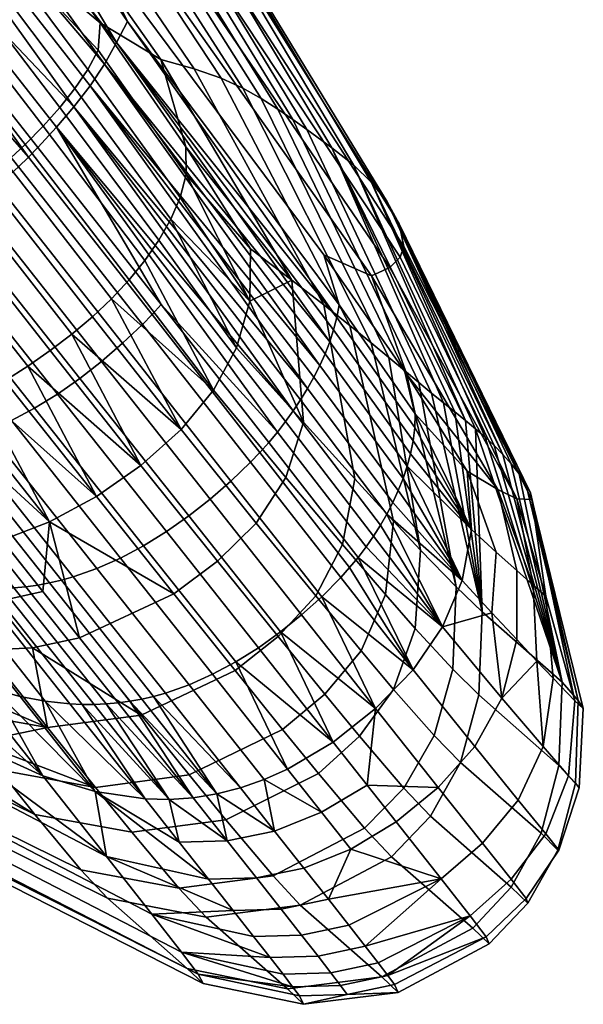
# Model space of a CAD drawing. Header units: millimetres. Extents: x -735 to 735, y -989 to 989.
# Tile 643 of 656: x 322 to 338, y 62 to 91. Entities that reach past the tile are written whole.
import ezdxf

# ---------------------------------------------------------------- set-up
doc = ezdxf.new("R2010")
doc.units = ezdxf.units.MM
doc.layers.add('sedak', color=7, linetype='Continuous')

msp = doc.modelspace()

# ---------------------------------------------------------------- meshes
at = {"layer": 'sedak'}
mesh = msp.add_polyface(dxfattribs=at)
corners = [(317.744, 94.211, 1013.623), (317.184, 93.638, 1012.755), (311.278, 101.111, 1010.582), (311.853, 101.683, 1011.485), (316.595, 93.08, 1012.013), (310.68, 100.553, 1009.799), (313.854, 103.981, 1016.327), (324.264, 89.53, 1019.042), (312.92, 102.841, 1013.656), (313.914, 105.978, 1019.289), (319.152, 99.232, 1021.043), (324.614, 90.169, 1020.344), (310.296, 104.667, 1190.347), (314.949, 97.46, 1191.641), (315.547, 97.926, 1190.401), (316.103, 98.394, 1188.982), (311.459, 105.51, 1187.225), (316.609, 98.854, 1187.372), (317.084, 100.242, 1183.54), (320.469, 93.799, 1187.127), (312.492, 106.242, 1183.311), (326.812, 93.063, 1036.007), (315.768, 108.902, 1037.435), (326.961, 93.541, 1041.181), (315.161, 107.584, 1027.355), (326.939, 94.361, 1052.942), (315.822, 110.728, 1063.065), (326.682, 95.073, 1066.365), (326.285, 95.681, 1081.13), (314.998, 111.985, 1094.436), (325.766, 96.218, 1096.857), (325.114, 96.725, 1113.137), (313.415, 113.01, 1128.006), (324.32, 97.241, 1129.559), (323.868, 97.512, 1137.687), (312.321, 113.478, 1144.328), (323.372, 97.779, 1145.642), (322.83, 98.028, 1153.306), (310.984, 113.753, 1159.433), (322.236, 98.241, 1160.546), (321.55, 98.377, 1167.266), (309.335, 113.643, 1172.559), (320.738, 98.401, 1173.464), (326.505, 92.501, 1031.261), (319.754, 98.368, 1178.958)]
mesh.append_faces([[corners[k] for k in face] for face in [(0, 1, 2, 3), (1, 4, 5, 2), (6, 7, 8, 8), (6, 9, 10, 10), (10, 11, 6, 6), (12, 13, 14, 14), (15, 12, 14, 14), (16, 15, 17, 17), (18, 17, 19, 19), (17, 18, 20, 16), (21, 22, 23, 23), (22, 21, 24, 24), (25, 26, 27, 27), (22, 25, 23, 23), (26, 25, 22, 22), (28, 29, 30, 30), (26, 28, 27, 27), (29, 28, 26, 26), (31, 32, 33, 33), (29, 31, 30, 30), (32, 31, 29, 29), (34, 35, 36, 36), (32, 34, 33, 33), (35, 34, 32, 32), (37, 38, 39, 39), (35, 37, 36, 36), (38, 37, 35, 35), (40, 41, 42, 42), (38, 40, 39, 39), (24, 10, 9, 9), (10, 24, 43, 43), (44, 42, 20, 20), (44, 20, 18, 18)]])
mesh = msp.add_polyface(dxfattribs=at)
corners = [(317.184, 93.638, 1012.755), (322.042, 86.828, 1014.706), (316.595, 93.08, 1012.013), (323.367, 88.295, 1016.795), (312.92, 102.841, 1013.656), (323.845, 88.901, 1017.859), (317.744, 94.211, 1013.623), (324.264, 89.53, 1019.042), (313.854, 103.981, 1016.327), (324.614, 90.169, 1020.344), (319.152, 99.232, 1021.043), (323.711, 93.306, 1022.737), (324.928, 90.776, 1021.777), (316.531, 90.307, 1194.034), (312.398, 95.559, 1194.889), (311.723, 95.101, 1195.378), (315.874, 89.837, 1194.471), (317.169, 90.795, 1193.525), (313.06, 96.029, 1194.312), (317.784, 91.292, 1192.89), (313.705, 96.506, 1193.599), (318.38, 91.793, 1192.079), (314.335, 96.985, 1192.707), (318.955, 92.295, 1191.099), (314.949, 97.46, 1191.641), (319.51, 92.794, 1189.952), (315.547, 97.926, 1190.401), (323.773, 89.379, 1186.417), (320.469, 93.799, 1187.127), (320.019, 93.299, 1188.633), (323.4, 88.824, 1187.739), (316.103, 98.394, 1188.982), (316.609, 98.854, 1187.372), (324.074, 89.937, 1184.913), (324.129, 90.733, 1183.243), (317.084, 100.242, 1183.54), (315.161, 107.584, 1027.355), (326.812, 93.063, 1036.007), (326.505, 92.501, 1031.261), (331.508, 86.602, 1098.418), (332.04, 86.093, 1082.996), (326.285, 95.681, 1081.13), (325.766, 96.218, 1096.857), (330.155, 87.631, 1130.565), (330.884, 87.099, 1114.388), (325.114, 96.725, 1113.137), (324.32, 97.241, 1129.559), (329.305, 88.225, 1146.499), (329.748, 87.921, 1138.612), (323.868, 97.512, 1137.687), (323.372, 97.779, 1145.642), (328.291, 88.839, 1161.216), (328.82, 88.533, 1154.085), (322.83, 98.028, 1153.306), (322.236, 98.241, 1160.546), (326.872, 89.397, 1173.714), (327.66, 89.127, 1167.757), (321.55, 98.377, 1167.266), (320.738, 98.401, 1173.464), (325.899, 89.666, 1178.922), (319.754, 98.368, 1178.958), (325.975, 91.93, 1027.016)]
mesh.append_faces([[corners[k] for k in face] for face in [(0, 1, 2, 2), (3, 4, 5, 5), (6, 4, 3, 3), (7, 8, 9, 9), (4, 7, 5, 5), (10, 11, 12, 12), (9, 10, 12, 12), (13, 14, 15, 16), (17, 18, 14, 13), (19, 20, 18, 17), (21, 22, 20, 19), (23, 24, 22, 21), (25, 26, 24, 23), (27, 28, 29, 30), (29, 31, 26, 25), (28, 32, 31, 29), (33, 34, 28, 28), (34, 35, 28, 28), (36, 37, 38, 38), (39, 40, 41, 42), (43, 44, 45, 46), (44, 39, 42, 45), (47, 48, 49, 50), (48, 43, 46, 49), (51, 52, 53, 54), (52, 47, 50, 53), (55, 56, 57, 58), (56, 51, 54, 57), (59, 55, 58, 60), (61, 11, 10, 10), (38, 61, 10, 10), (60, 35, 34, 59)]])
mesh = msp.add_polyface(dxfattribs=at)
corners = [(329.712, 83.248, 1177.884), (328.508, 84.161, 1181.574), (328.488, 82.632, 1183.271), (330.169, 80.092, 1021.513), (323.845, 88.901, 1017.859), (330.357, 80.426, 1021.944), (330.819, 81.454, 1023.377), (324.614, 90.169, 1020.344), (330.932, 81.806, 1023.902), (324.264, 89.53, 1019.042), (330.686, 81.106, 1022.876), (330.531, 80.764, 1022.399), (331.022, 82.164, 1024.452), (324.928, 90.776, 1021.777), (331.09, 82.528, 1025.026), (323.711, 93.306, 1022.737), (330.645, 83.986, 1025.957), (326.637, 86.318, 1183.97), (326.633, 87.125, 1182.627), (332.573, 83.62, 1033.836), (332.036, 83.375, 1029.742), (325.975, 91.93, 1027.016), (326.505, 92.501, 1031.261), (332.979, 84.228, 1043.513), (332.873, 83.917, 1038.448), (326.812, 93.063, 1036.007), (326.961, 93.541, 1041.181), (332.49, 85.528, 1068.46), (332.844, 84.885, 1055.156), (326.939, 94.361, 1052.942), (326.682, 95.073, 1066.365), (332.04, 86.093, 1082.996), (326.285, 95.681, 1081.13), (336.266, 76.881, 1036.015), (333.062, 80.499, 1027.538), (335.863, 78.175, 1077.101), (331.508, 86.602, 1098.418), (335.066, 78.921, 1099.634), (335.346, 78.679, 1091.944), (334.773, 79.164, 1107.458), (330.155, 87.631, 1130.565), (333.783, 79.962, 1131.399), (334.133, 79.678, 1123.375), (330.884, 87.099, 1114.388), (329.748, 87.921, 1138.612), (333.41, 80.271, 1139.403), (328.82, 88.533, 1154.085), (332.544, 80.998, 1154.766), (333.001, 80.615, 1147.25), (329.305, 88.225, 1146.499), (328.291, 88.839, 1161.216), (332.027, 81.428, 1161.77), (326.872, 89.397, 1173.714), (330.646, 82.529, 1173.351), (331.408, 81.929, 1167.996), (327.66, 89.127, 1167.757), (325.899, 89.666, 1178.922)]
mesh.append_faces([[corners[k] for k in face] for face in [(0, 1, 2, 2), (3, 4, 5, 5), (6, 7, 8, 8), (9, 6, 10, 10), (11, 9, 10, 10), (4, 11, 5, 5), (12, 13, 14, 14), (7, 12, 8, 8), (13, 15, 16, 14), (1, 17, 2, 2), (18, 17, 1, 1), (19, 20, 21, 22), (23, 24, 25, 26), (24, 19, 22, 25), (27, 28, 29, 30), (28, 23, 26, 29), (31, 27, 30, 32), (15, 21, 20, 16), (33, 19, 24, 24), (20, 34, 16, 16), (35, 27, 31, 31), (36, 37, 38, 31), (39, 37, 36, 36), (40, 41, 42, 43), (44, 45, 41, 40), (46, 47, 48, 49), (49, 48, 45, 44), (50, 51, 47, 46), (52, 53, 54, 55), (56, 0, 53, 52), (55, 54, 51, 50), (18, 1, 0, 0), (39, 36, 43, 43)]])
mesh = msp.add_polyface(dxfattribs=at)
corners = [(321.154, 86.007, 1013.841), (316.595, 93.08, 1012.013), (321.753, 86.549, 1014.393), (315.349, 92.026, 1010.85), (320.533, 85.487, 1013.367), (319.891, 84.998, 1012.973), (314.039, 91.087, 1010.07), (319.233, 84.544, 1012.659), (322.86, 87.697, 1015.858), (322.322, 87.113, 1015.055), (317.184, 93.638, 1012.755), (317.744, 94.211, 1013.623), (322.042, 86.828, 1014.706), (323.367, 88.295, 1016.795), (328.516, 77.952, 1019.186), (327.944, 77.402, 1018.731), (324.786, 81.409, 1016.124), (325.367, 81.961, 1016.623), (324.177, 80.884, 1015.691), (327.342, 76.878, 1018.333), (323.544, 80.39, 1015.326), (322.892, 79.934, 1015.034), (325.914, 82.535, 1017.221), (329.296, 78.826, 1020.029), (325.646, 82.245, 1016.905), (328.788, 78.235, 1019.44), (323.845, 88.901, 1017.859), (330.169, 80.092, 1021.513), (329.756, 79.445, 1020.722), (324.614, 90.169, 1020.344), (330.819, 81.454, 1023.377), (324.264, 89.53, 1019.042), (330.531, 80.764, 1022.399), (324.928, 90.776, 1021.777), (331.022, 82.164, 1024.452), (323.31, 81.679, 1190.116), (320.178, 85.668, 1192.473), (319.532, 85.194, 1192.868), (322.682, 81.196, 1190.468), (323.908, 82.185, 1189.712), (320.8, 86.161, 1192.016), (322.029, 80.74, 1190.769), (318.867, 84.745, 1193.202), (318.187, 84.326, 1193.478), (321.357, 80.316, 1191.02), (315.874, 89.837, 1194.471), (315.199, 89.391, 1194.837), (314.514, 88.974, 1195.135), (317.169, 90.795, 1193.525), (316.531, 90.307, 1194.034), (325.436, 83.821, 1187.953), (322.472, 87.726, 1189.89), (321.948, 87.191, 1190.745), (324.975, 83.254, 1188.646), (325.845, 84.412, 1187.149), (322.961, 88.272, 1188.891), (324.466, 82.708, 1189.231), (321.391, 86.669, 1191.454), (318.38, 91.793, 1192.079), (317.784, 91.292, 1192.89), (319.51, 92.794, 1189.952), (318.955, 92.295, 1191.099), (326.637, 86.318, 1183.97), (324.074, 89.937, 1184.913), (323.773, 89.379, 1186.417), (326.463, 85.653, 1185.174), (326.193, 85.021, 1186.229), (323.4, 88.824, 1187.739), (320.019, 93.299, 1188.633), (324.027, 76.947, 1187.642), (325.32, 77.857, 1187.152), (326.488, 78.901, 1186.497), (320.469, 93.799, 1187.127), (324.129, 90.733, 1183.243), (326.633, 87.125, 1182.627), (327.435, 80.044, 1185.654), (328.104, 81.279, 1184.59), (328.488, 82.632, 1183.271), (329.712, 83.248, 1177.884), (325.899, 89.666, 1178.922)]
mesh.append_faces([[corners[k] for k in face] for face in [(0, 1, 2, 2), (3, 0, 4, 4), (1, 0, 3, 3), (5, 3, 4, 4), (6, 5, 7, 7), (3, 5, 6, 6), (8, 9, 10, 11), (12, 10, 9, 9), (1, 12, 2, 2), (11, 13, 8, 8), (14, 15, 16, 17), (17, 16, 0, 2), (16, 18, 4, 0), (15, 19, 18, 16), (18, 20, 5, 4), (20, 21, 7, 5), (8, 22, 9, 9), (22, 8, 23, 23), (22, 24, 12, 9), (24, 17, 2, 12), (25, 14, 17, 24), (26, 27, 13, 13), (13, 28, 8, 8), (29, 30, 31, 31), (31, 32, 26, 26), (33, 34, 29, 29), (35, 36, 37, 38), (39, 40, 36, 35), (41, 42, 43, 44), (38, 37, 42, 41), (37, 45, 46, 42), (42, 46, 47, 43), (40, 48, 49, 36), (36, 49, 45, 37), (50, 51, 52, 53), (54, 55, 51, 50), (56, 57, 40, 39), (53, 52, 57, 56), (52, 58, 59, 57), (57, 59, 48, 40), (55, 60, 61, 51), (51, 61, 58, 52), (62, 63, 64, 65), (66, 67, 55, 54), (65, 64, 67, 66), (67, 68, 60, 55), (69, 41, 44, 44), (70, 38, 41, 41), (70, 35, 38, 38), (70, 71, 35, 35), (39, 35, 71, 71), (56, 39, 71, 71), (63, 72, 64, 64), (73, 63, 62, 74), (75, 53, 56, 56), (75, 50, 53, 53), (76, 54, 50, 75), (66, 54, 76, 76), (71, 75, 56, 56), (77, 65, 66, 66), (65, 77, 62, 62), (76, 77, 66, 66), (74, 78, 79, 79), (73, 74, 79, 79)]])
mesh = msp.add_polyface(dxfattribs=at)
corners = [(330.646, 82.529, 1173.351), (329.712, 83.248, 1177.884), (330.053, 79.119, 1180.542), (331.549, 77.466, 1175.414), (332.672, 76.233, 1169.462), (331.408, 81.929, 1167.996), (332.027, 81.428, 1161.77), (333.462, 75.386, 1162.874), (332.544, 80.998, 1154.766), (328.488, 82.632, 1183.271), (328.104, 81.279, 1184.59), (327.435, 80.044, 1185.654), (329.54, 77.506, 1181.448), (325.914, 82.535, 1017.221), (329.296, 78.826, 1020.029), (329.048, 78.527, 1019.722), (322.86, 87.697, 1015.858), (329.532, 79.132, 1020.363), (328.788, 78.235, 1019.44), (325.646, 82.245, 1016.905), (323.367, 88.295, 1016.795), (330.169, 80.092, 1021.513), (329.969, 79.766, 1021.105), (329.756, 79.445, 1020.722), (333.247, 78.573, 1025.892), (333.174, 78.197, 1025.485), (330.819, 81.454, 1023.377), (330.932, 81.806, 1023.902), (333.075, 77.831, 1025.096), (330.686, 81.106, 1022.876), (332.955, 77.473, 1024.722), (330.531, 80.764, 1022.399), (333.312, 79.361, 1026.757), (333.295, 78.961, 1026.316), (331.022, 82.164, 1024.452), (331.09, 82.528, 1025.026), (333.062, 80.499, 1027.538), (330.645, 83.986, 1025.957), (334.824, 77.685, 1029.189), (332.573, 83.62, 1033.836), (336.266, 76.881, 1036.015), (335.711, 77.153, 1032.342), (332.036, 83.375, 1029.742), (332.873, 83.917, 1038.448), (332.979, 84.228, 1043.513), (336.705, 76.865, 1045.167), (332.844, 84.885, 1055.156), (336.664, 77.062, 1050.691), (336.532, 77.319, 1056.734), (336.338, 77.608, 1063.204), (332.49, 85.528, 1068.46), (336.107, 77.9, 1070.015), (335.863, 78.175, 1077.101), (332.04, 86.093, 1082.996), (335.346, 78.679, 1091.944), (335.61, 78.433, 1084.422), (334.463, 79.414, 1115.383), (330.884, 87.099, 1114.388), (334.133, 79.678, 1123.375), (334.773, 79.164, 1107.458)]
mesh.append_faces([[corners[k] for k in face] for face in [(0, 1, 2, 3), (4, 5, 0, 3), (6, 7, 8, 8), (9, 2, 1, 1), (2, 10, 11, 12), (2, 9, 10, 10), (13, 14, 15, 15), (14, 16, 17, 17), (15, 18, 19, 13), (20, 21, 22, 22), (23, 20, 22, 22), (16, 23, 17, 17), (24, 25, 26, 27), (25, 28, 29, 26), (28, 30, 31, 29), (32, 33, 34, 35), (33, 24, 27, 34), (36, 32, 35, 37), (36, 38, 32, 32), (39, 40, 41, 42), (40, 43, 44, 45), (46, 47, 45, 44), (41, 36, 42, 42), (46, 48, 47, 47), (49, 48, 46, 46), (46, 50, 49, 49), (49, 50, 51, 51), (50, 52, 51, 51), (53, 54, 55, 55), (53, 55, 52, 52), (56, 57, 58, 58), (59, 57, 56, 56)]])
mesh = msp.add_polyface(dxfattribs=at)
corners = [(326.275, 74.123, 1183.116), (322.662, 76.211, 1187.963), (323.535, 72.84, 1183.527), (324.027, 76.947, 1187.642), (328.741, 72.55, 1020.777), (328.08, 72.138, 1020.586), (325.399, 75.52, 1017.517), (326.064, 75.931, 1017.722), (322.225, 79.521, 1014.816), (322.892, 79.934, 1015.034), (318.563, 84.134, 1012.428), (319.233, 84.544, 1012.659), (320.673, 79.933, 1191.222), (317.496, 83.945, 1193.697), (316.801, 83.607, 1193.862), (319.98, 79.593, 1191.375), (321.357, 80.316, 1191.02), (318.187, 84.326, 1193.478), (318.01, 72.971, 1182.19), (320.802, 72.477, 1183.277), (317.169, 75.463, 1187.393), (319.734, 73.819, 1185.695), (318.543, 75.318, 1187.854), (319.225, 75.325, 1187.996), (321.098, 73.887, 1185.919), (319.906, 75.387, 1188.084), (322.467, 74.183, 1185.949), (321.275, 75.683, 1188.112), (320.27, 71.585, 1023.146), (318.636, 72.259, 1024.443), (315.95, 75.644, 1021.568), (317.585, 74.969, 1020.208), (319.851, 74.377, 1018.615), (317.397, 78.293, 1015.54), (320.568, 74.298, 1018.215), (321.972, 74.326, 1017.628), (321.624, 74.295, 1017.747), (318.451, 78.292, 1015.055), (318.798, 78.323, 1014.932), (321.274, 74.28, 1017.885), (318.103, 78.277, 1015.198), (320.923, 74.281, 1018.041), (317.751, 78.277, 1015.36), (323.35, 74.612, 1017.346), (323.006, 74.516, 1017.387), (319.832, 78.515, 1014.68), (320.176, 78.611, 1014.638), (316.172, 83.123, 1012.285), (316.516, 83.221, 1012.241), (322.662, 74.436, 1017.448), (319.488, 78.435, 1014.744), (322.317, 74.373, 1017.528), (319.144, 78.371, 1014.828), (327.405, 71.776, 1020.461), (324.723, 75.159, 1017.384), (321.547, 79.16, 1014.676), (317.885, 83.772, 1012.281), (324.038, 74.854, 1017.326), (320.863, 78.855, 1014.616), (317.201, 83.466, 1012.218), (316.104, 83.317, 1193.975), (319.285, 79.302, 1191.48), (317.562, 78.823, 1191.539), (317.221, 78.771, 1191.514), (318.247, 78.971, 1191.551), (317.904, 78.89, 1191.551), (318.592, 79.066, 1191.539), (316.881, 78.733, 1191.475)]
mesh.append_faces([[corners[k] for k in face] for face in [(0, 1, 2, 2), (0, 3, 1, 1), (4, 5, 6, 7), (7, 6, 8, 9), (9, 8, 10, 11), (12, 13, 14, 15), (16, 17, 13, 12), (1, 12, 15, 15), (16, 12, 3, 3), (3, 12, 1, 1), (18, 19, 20, 20), (19, 21, 20, 20), (21, 22, 20, 20), (21, 23, 22, 22), (24, 25, 23, 21), (26, 2, 1, 1), (26, 27, 25, 24), (26, 1, 27, 27), (28, 29, 30, 31), (32, 33, 34, 34), (35, 36, 37, 38), (36, 39, 40, 37), (39, 41, 42, 40), (41, 34, 33, 42), (43, 44, 45, 46), (46, 45, 47, 48), (44, 49, 50, 45), (49, 51, 52, 50), (51, 35, 38, 52), (5, 53, 54, 6), (8, 55, 56, 10), (6, 54, 55, 8), (54, 57, 58, 55), (55, 58, 59, 56), (58, 46, 48, 59), (57, 43, 46, 58), (15, 14, 60, 61), (25, 62, 63, 63), (27, 64, 65, 65), (27, 66, 64, 64), (1, 15, 61, 61), (27, 61, 66, 66), (25, 65, 62, 62), (23, 25, 67, 67), (25, 27, 65, 65), (1, 61, 27, 27)]])
mesh = msp.add_polyface(dxfattribs=at)
corners = [(318.275, 68.622, 1040.038), (308.349, 75.142, 1046.101), (307.08, 76.775, 1042.854), (316.926, 70.333, 1036.01), (319.171, 67.476, 1044.467), (309.176, 74.067, 1049.673), (319.688, 66.797, 1049.293), (309.6, 73.498, 1053.584), (319.891, 66.457, 1060.112), (309.689, 73.296, 1062.757), (319.481, 66.832, 1072.453), (309.324, 73.618, 1073.996), (317.364, 68.713, 1131.69), (307.601, 75.232, 1131.277), (316.734, 69.455, 1146.649), (307.291, 75.776, 1144.036), (315.561, 70.961, 1160.364), (318.106, 70.272, 1168.93), (314.6, 72.203, 1166.485), (322.228, 67.7, 1163.633), (313.996, 72.983, 1169.315), (306.023, 77.813, 1159.435), (317.476, 71.068, 1171.999), (316.752, 71.983, 1174.889), (313.299, 73.882, 1171.972), (318.01, 72.971, 1182.19), (314.995, 74.208, 1180.068), (315.928, 73.026, 1177.584), (318.957, 71.78, 1179.584), (319.795, 70.728, 1176.76), (312.5, 74.91, 1174.443), (311.591, 76.077, 1176.714), (316.948, 74.309, 1184.558), (313.945, 75.539, 1182.323), (310.562, 77.394, 1178.773), (315.048, 72.704, 1032.389), (310.304, 75.701, 1036.151), (319.07, 70.367, 1029.09), (314.302, 76.332, 1185.661), (312.77, 77.027, 1184.333), (317.169, 75.463, 1187.393), (315.762, 75.805, 1186.672), (318.636, 72.259, 1024.443), (316.871, 73.142, 1025.941), (314.184, 76.528, 1023.139), (315.95, 75.644, 1021.568), (310.775, 83.547, 1015.283), (317.585, 74.969, 1020.208), (314.947, 74.223, 1027.62), (312.259, 77.611, 1024.898), (312.839, 75.49, 1029.456), (310.148, 78.881, 1026.821), (312.298, 83.104, 1014.089), (319.851, 74.377, 1018.615), (319.115, 74.517, 1019.083), (318.361, 74.714, 1019.615), (310.534, 76.926, 1031.422), (314.142, 78.911, 1190.622), (313.792, 78.99, 1190.44), (312.367, 79.421, 1189.52), (318.543, 75.318, 1187.854), (315.177, 78.748, 1191.063), (315.86, 78.702, 1191.274), (315.519, 78.718, 1191.176), (316.201, 78.699, 1191.356), (319.225, 75.325, 1187.996), (316.541, 78.709, 1191.423)]
mesh.append_faces([[corners[k] for k in face] for face in [(0, 1, 2, 3), (4, 5, 1, 0), (6, 7, 5, 4), (8, 9, 7, 6), (10, 11, 9, 8), (12, 13, 11, 10), (14, 15, 13, 12), (16, 17, 18, 18), (19, 17, 16, 16), (20, 21, 18, 18), (22, 20, 18, 17), (23, 24, 20, 22), (25, 26, 27, 28), (28, 27, 23, 29), (27, 30, 24, 23), (26, 31, 30, 27), (32, 33, 26, 25), (33, 34, 31, 26), (35, 3, 36, 36), (37, 3, 35, 35), (38, 39, 33, 33), (40, 32, 25, 25), (32, 41, 38, 38), (32, 40, 41, 41), (32, 38, 33, 33), (42, 43, 44, 45), (45, 46, 47, 47), (43, 48, 49, 44), (48, 50, 51, 49), (52, 53, 54, 54), (55, 52, 54, 54), (46, 55, 47, 47), (35, 50, 48, 48), (37, 48, 43, 43), (50, 35, 56, 56), (36, 56, 35, 35), (35, 48, 37, 37), (57, 58, 40, 40), (41, 59, 38, 38), (40, 58, 41, 41), (40, 60, 61, 61), (60, 62, 63, 63), (64, 62, 60, 60), (65, 66, 64, 64), (60, 65, 64, 64)]])
mesh = msp.add_polyface(dxfattribs=at)
corners = [(332.976, 68.466, 1148.862), (331.836, 67.302, 1149.023), (332.621, 66.469, 1132.818), (333.751, 67.652, 1132.724), (333.865, 69.991, 1148.643), (334.628, 69.208, 1132.574), (331.688, 69.972, 1164.098), (330.492, 68.892, 1164.353), (332.68, 71.337, 1163.768), (333.309, 73.109, 1163.358), (334.406, 71.926, 1148.366), (330.68, 71.197, 1170.998), (329.448, 70.172, 1171.316), (331.735, 72.457, 1170.583), (332.439, 74.096, 1170.07), (332.672, 76.233, 1169.462), (333.462, 75.386, 1162.874), (329.316, 72.875, 1177.254), (328.062, 71.891, 1177.622), (330.412, 74.058, 1176.776), (331.193, 75.553, 1176.172), (331.549, 77.466, 1175.414), (327.547, 75.068, 1182.696), (326.275, 74.123, 1183.116), (328.676, 76.18, 1182.15), (329.54, 77.506, 1181.448), (330.053, 79.119, 1180.542), (331.908, 68.55, 1026.371), (330.919, 69.8, 1024.254), (332.155, 70.777, 1024.757), (333.978, 68.484, 1029.058), (332.757, 67.479, 1028.628), (333.249, 71.91, 1025.429), (335.043, 69.673, 1029.611), (334.502, 74.318, 1148.034), (333.001, 80.615, 1147.25), (332.544, 80.998, 1154.766), (332.027, 81.428, 1161.77), (331.408, 81.929, 1167.996), (333.41, 80.271, 1139.403), (325.32, 77.857, 1187.152), (324.027, 76.947, 1187.642), (326.488, 78.901, 1186.497), (327.435, 80.044, 1185.654), (331.141, 74.595, 1022.107), (330.589, 74.036, 1021.699), (327.944, 77.402, 1018.731), (328.516, 77.952, 1019.186), (330.001, 73.505, 1021.338), (327.342, 76.878, 1018.333), (326.714, 76.385, 1017.995), (323.544, 80.39, 1015.326), (324.177, 80.884, 1015.691), (326.064, 75.931, 1017.722), (322.892, 79.934, 1015.034), (329.383, 73.008, 1021.029), (328.741, 72.55, 1020.777), (332.094, 75.795, 1023.102), (331.877, 75.483, 1022.828), (329.296, 78.826, 1020.029), (329.532, 79.132, 1020.363), (331.646, 75.18, 1022.571), (329.048, 78.527, 1019.722), (331.4, 74.883, 1022.331), (328.788, 78.235, 1019.44), (332.814, 77.122, 1024.365), (332.657, 76.777, 1024.024), (330.169, 80.092, 1021.513), (330.357, 80.426, 1021.944), (332.484, 76.441, 1023.7), (329.969, 79.766, 1021.105), (332.297, 76.114, 1023.393), (329.756, 79.445, 1020.722), (332.955, 77.473, 1024.722), (330.531, 80.764, 1022.399), (334.107, 73.155, 1026.214), (334.676, 74.508, 1027.09), (333.075, 77.831, 1025.096), (334.944, 75.995, 1028.072), (333.174, 78.197, 1025.485), (333.247, 78.573, 1025.892), (333.295, 78.961, 1026.316), (322.029, 80.74, 1190.769)]
mesh.append_faces([[corners[k] for k in face] for face in [(0, 1, 2, 3), (4, 0, 3, 5), (6, 7, 1, 0), (8, 6, 0, 4), (9, 8, 4, 10), (11, 12, 7, 6), (13, 11, 6, 8), (14, 13, 8, 9), (15, 14, 9, 16), (17, 18, 12, 11), (19, 17, 11, 13), (20, 19, 13, 14), (21, 20, 14, 15), (22, 23, 18, 17), (24, 22, 17, 19), (25, 24, 19, 20), (26, 25, 20, 21), (27, 28, 29, 29), (27, 30, 31, 31), (29, 30, 27, 27), (30, 29, 32, 33), (34, 35, 36, 16), (16, 37, 38, 15), (35, 34, 39, 39), (22, 40, 41, 23), (40, 22, 24, 42), (25, 43, 42, 24), (44, 45, 46, 47), (45, 48, 49, 46), (49, 50, 51, 52), (50, 53, 54, 51), (48, 55, 50, 49), (55, 56, 53, 50), (57, 58, 59, 60), (58, 61, 62, 59), (61, 63, 64, 62), (63, 44, 47, 64), (65, 66, 67, 68), (66, 69, 70, 67), (69, 71, 72, 70), (71, 57, 60, 72), (73, 65, 68, 74), (28, 56, 55, 55), (29, 48, 45, 45), (32, 45, 44, 44), (48, 29, 55, 55), (32, 63, 61, 61), (75, 61, 58, 58), (58, 57, 75, 75), (57, 71, 75, 75), (28, 55, 29, 29), (44, 63, 32, 32), (61, 75, 32, 32), (29, 45, 32, 32), (69, 75, 71, 71), (76, 69, 66, 66), (76, 66, 65, 65), (76, 73, 77, 77), (78, 77, 79, 79), (73, 76, 65, 65), (80, 78, 79, 79), (81, 78, 80, 80), (76, 75, 69, 69), (41, 40, 82, 82)]])
mesh = msp.add_polyface(dxfattribs=at)
corners = [(336.266, 74.799, 1031.591), (336.265, 72.79, 1030.896), (335.541, 73.569, 1028.917), (335.671, 75.336, 1029.757), (335.271, 66.864, 1033.911), (334.062, 65.828, 1033.542), (332.757, 67.479, 1028.628), (333.978, 68.484, 1029.058), (336.312, 68.114, 1034.373), (335.043, 69.673, 1029.611), (337.032, 69.678, 1034.857), (335.834, 71.084, 1030.232), (336.855, 72.157, 1033.027), (337.324, 71.661, 1035.314), (336.74, 74.374, 1033.575), (337.111, 74.051, 1035.714), (336.104, 65.814, 1039.247), (334.909, 64.745, 1038.939), (337.113, 67.129, 1039.621), (337.77, 68.821, 1039.97), (337.955, 71.007, 1040.222), (336.537, 65.252, 1044.99), (335.371, 64.138, 1044.759), (337.494, 66.658, 1045.244), (338.088, 68.468, 1045.447), (338.205, 70.778, 1045.533), (336.589, 65.112, 1057.598), (335.467, 63.929, 1057.491), (337.459, 66.658, 1057.671), (337.98, 68.612, 1057.665), (338.058, 71.019, 1057.538), (336.107, 65.584, 1071.363), (334.985, 64.392, 1071.332), (336.974, 67.149, 1071.337), (337.496, 69.125, 1071.221), (337.586, 71.55, 1070.984), (333.751, 67.652, 1132.724), (332.621, 66.469, 1132.818), (334.628, 69.208, 1132.574), (335.159, 71.177, 1132.367), (335.257, 73.599, 1132.102), (334.406, 71.926, 1148.366), (333.865, 69.991, 1148.643), (334.502, 74.318, 1148.034), (333.462, 75.386, 1162.874), (333.309, 73.109, 1163.358), (334.107, 73.155, 1026.214), (333.249, 71.91, 1025.429), (334.944, 75.995, 1028.072), (334.676, 74.508, 1027.09), (334.824, 77.685, 1029.189), (335.711, 77.153, 1032.342), (336.705, 76.865, 1045.167), (336.664, 77.062, 1050.691), (336.532, 77.319, 1056.734), (336.338, 77.608, 1063.204), (336.266, 76.881, 1036.015), (336.107, 77.9, 1070.015), (335.863, 78.175, 1077.101), (335.61, 78.433, 1084.422), (335.346, 78.679, 1091.944), (335.066, 78.921, 1099.634), (334.773, 79.164, 1107.458), (334.463, 79.414, 1115.383), (333.783, 79.962, 1131.399), (333.41, 80.271, 1139.403), (334.133, 79.678, 1123.375), (333.075, 77.831, 1025.096), (333.295, 78.961, 1026.316), (333.312, 79.361, 1026.757), (333.062, 80.499, 1027.538)]
mesh.append_faces([[corners[k] for k in face] for face in [(0, 1, 2, 3), (4, 5, 6, 7), (8, 4, 7, 9), (10, 8, 9, 11), (12, 11, 1, 1), (10, 12, 13, 13), (11, 12, 10, 10), (14, 12, 1, 0), (15, 13, 12, 14), (16, 17, 5, 4), (18, 16, 4, 8), (19, 18, 8, 10), (20, 19, 10, 13), (21, 22, 17, 16), (23, 21, 16, 18), (24, 23, 18, 19), (25, 24, 19, 20), (26, 27, 22, 21), (28, 26, 21, 23), (29, 28, 23, 24), (30, 29, 24, 25), (31, 32, 27, 26), (33, 31, 26, 28), (34, 33, 28, 29), (35, 34, 29, 30), (36, 37, 32, 31), (38, 36, 31, 33), (39, 38, 33, 34), (40, 39, 34, 35), (41, 42, 38, 39), (43, 41, 39, 40), (44, 45, 41, 43), (46, 11, 9, 47), (48, 3, 2, 49), (49, 2, 46, 46), (46, 2, 11, 11), (50, 3, 48, 48), (51, 0, 3, 50), (1, 11, 2, 2), (51, 14, 0, 0), (52, 20, 15, 15), (25, 52, 53, 30), (52, 25, 20, 20), (30, 54, 55, 35), (13, 15, 20, 20), (56, 15, 14, 14), (14, 51, 56, 56), (52, 15, 56, 56), (35, 57, 58, 58), (35, 58, 59, 59), (57, 35, 55, 55), (54, 30, 53, 53), (60, 35, 59, 59), (60, 61, 35, 35), (40, 61, 62, 62), (63, 40, 62, 62), (40, 64, 65, 43), (35, 61, 40, 40), (40, 63, 66, 66), (64, 40, 66, 66), (49, 67, 48, 48), (68, 69, 48, 48), (50, 48, 69, 69), (50, 70, 51, 51)]])
mesh = msp.add_polyface(dxfattribs=at)
corners = [(328.062, 71.891, 1177.622), (325.332, 70.588, 1177.977), (326.73, 68.848, 1171.612), (329.448, 70.172, 1171.316), (326.275, 74.123, 1183.116), (323.535, 72.84, 1183.527), (330.919, 69.8, 1024.254), (328.08, 72.138, 1020.586), (328.741, 72.55, 1020.777), (329.591, 69.019, 1023.964), (319.795, 70.728, 1176.76), (316.752, 71.983, 1174.889), (317.476, 71.068, 1171.999), (320.533, 69.804, 1173.734), (318.106, 70.272, 1168.93), (321.18, 68.997, 1170.526), (322.598, 70.226, 1177.737), (318.957, 71.78, 1179.584), (320.802, 72.477, 1183.277), (318.01, 72.971, 1182.19), (322.166, 72.544, 1183.494), (322.467, 74.183, 1185.949), (321.098, 73.887, 1185.919), (319.734, 73.819, 1185.695), (323.252, 70.916, 1021.248), (322.534, 70.994, 1021.628), (319.851, 74.377, 1018.615), (320.568, 74.298, 1018.215), (321.8, 71.133, 1022.074), (319.115, 74.517, 1019.083), (321.046, 71.331, 1022.581), (318.361, 74.714, 1019.615), (320.27, 71.585, 1023.146), (317.585, 74.969, 1020.208), (324.654, 70.943, 1020.69), (324.308, 70.913, 1020.803), (321.624, 74.295, 1017.747), (321.972, 74.326, 1017.628), (323.958, 70.898, 1020.934), (321.274, 74.28, 1017.885), (323.606, 70.899, 1021.082), (320.923, 74.281, 1018.041), (326.033, 71.229, 1020.423), (325.689, 71.133, 1020.462), (323.006, 74.516, 1017.387), (323.35, 74.612, 1017.346), (325.346, 71.054, 1020.519), (322.662, 74.436, 1017.448), (325, 70.99, 1020.595), (322.317, 74.373, 1017.528), (327.405, 71.776, 1020.461), (326.721, 71.472, 1020.405), (324.038, 74.854, 1017.326), (324.723, 75.159, 1017.384), (322.463, 68.818, 1026.47), (318.636, 72.259, 1024.443), (323.99, 68.369, 1025.466), (319.07, 70.367, 1029.09), (316.871, 73.142, 1025.941), (325.441, 68.154, 1024.694), (326.146, 68.137, 1024.401), (326.842, 68.184, 1024.174), (327.532, 68.294, 1024.015), (328.221, 68.47, 1023.927), (328.908, 68.713, 1023.911)]
mesh.append_faces([[corners[k] for k in face] for face in [(0, 1, 2, 3), (4, 5, 1, 0), (6, 7, 8, 8), (9, 7, 6, 6), (10, 11, 12, 13), (13, 12, 14, 15), (13, 16, 10, 10), (17, 18, 19, 19), (16, 17, 10, 10), (18, 17, 16, 16), (20, 1, 5, 5), (16, 20, 18, 18), (1, 20, 16, 16), (21, 22, 20, 5), (22, 23, 18, 20), (24, 25, 26, 27), (25, 28, 29, 26), (28, 30, 31, 29), (30, 32, 33, 31), (34, 35, 36, 37), (35, 38, 39, 36), (38, 40, 41, 39), (40, 24, 27, 41), (42, 43, 44, 45), (43, 46, 47, 44), (46, 48, 49, 47), (48, 34, 37, 49), (50, 51, 52, 53), (51, 42, 45, 52), (54, 55, 32, 32), (32, 30, 54, 54), (30, 28, 56, 56), (57, 58, 55, 54), (25, 56, 28, 28), (59, 25, 24, 24), (59, 24, 40, 40), (60, 38, 35, 35), (61, 35, 34, 34), (38, 60, 40, 40), (46, 62, 48, 48), (43, 62, 46, 46), (63, 43, 42, 42), (51, 64, 63, 42), (50, 9, 64, 51), (7, 9, 50, 50)]])
mesh = msp.add_polyface(dxfattribs=at)
corners = [(328.688, 65.85, 1028.553), (327.288, 65.818, 1029.021), (326.437, 66.896, 1026.789), (327.836, 66.927, 1026.294), (325.639, 64.797, 1035.283), (318.275, 68.622, 1040.038), (316.926, 70.333, 1036.01), (324.316, 66.475, 1030.629), (328.007, 64.906, 1031.384), (328.602, 64.149, 1033.872), (329.405, 64.939, 1030.945), (326.504, 63.687, 1040.392), (319.171, 67.476, 1044.467), (329.083, 63.534, 1036.478), (326.99, 63.045, 1045.919), (319.688, 66.797, 1049.293), (329.74, 62.681, 1042.021), (327.13, 62.779, 1058.072), (319.891, 66.457, 1060.112), (326.67, 63.214, 1071.434), (319.481, 66.832, 1072.453), (324.344, 65.259, 1132.354), (317.364, 68.713, 1131.69), (327.221, 64.704, 1132.663), (329.585, 62.624, 1071.24), (323.573, 66.089, 1148.447), (316.734, 69.455, 1146.649), (326.428, 65.549, 1148.942), (329.168, 65.909, 1149.137), (329.963, 65.062, 1132.842), (322.228, 67.7, 1163.633), (315.561, 70.961, 1160.364), (325.057, 67.18, 1164.367), (327.794, 67.541, 1164.584), (318.106, 70.272, 1168.93), (321.18, 68.997, 1170.526), (323.995, 68.486, 1171.384), (326.73, 68.848, 1171.612), (320.533, 69.804, 1173.734), (322.598, 70.226, 1177.737), (325.332, 70.588, 1177.977), (319.07, 70.367, 1029.09), (322.463, 68.818, 1026.47), (323.99, 68.369, 1025.466), (325.441, 68.154, 1024.694), (326.146, 68.137, 1024.401), (326.842, 68.184, 1024.174), (327.532, 68.294, 1024.015), (328.221, 68.47, 1023.927), (329.214, 67.214, 1026.06), (321.046, 71.331, 1022.581), (324.308, 70.913, 1020.803), (324.654, 70.943, 1020.69), (325, 70.99, 1020.595), (323.606, 70.899, 1021.082), (322.534, 70.994, 1021.628), (325.689, 71.133, 1020.462)]
mesh.append_faces([[corners[k] for k in face] for face in [(0, 1, 2, 3), (4, 5, 6, 7), (8, 7, 1, 1), (4, 8, 9, 9), (7, 8, 4, 4), (10, 8, 1, 0), (11, 12, 5, 4), (13, 4, 9, 9), (4, 13, 11, 11), (14, 15, 12, 11), (11, 16, 14, 14), (17, 18, 15, 14), (19, 20, 18, 17), (21, 22, 20, 19), (23, 21, 19, 24), (25, 26, 22, 21), (27, 25, 21, 23), (28, 27, 23, 29), (30, 31, 26, 25), (32, 30, 25, 27), (33, 32, 27, 28), (34, 30, 35, 35), (36, 35, 30, 32), (37, 36, 32, 33), (36, 38, 35, 35), (39, 38, 36, 36), (40, 39, 36, 37), (41, 42, 7, 7), (43, 7, 42, 42), (2, 43, 44, 44), (3, 45, 46, 46), (45, 2, 44, 44), (46, 47, 3, 3), (48, 49, 47, 47), (2, 45, 3, 3), (1, 43, 2, 2), (43, 1, 7, 7), (41, 7, 6, 6), (50, 43, 42, 42), (45, 51, 46, 46), (52, 53, 46, 46), (46, 53, 47, 47), (44, 54, 45, 45), (44, 43, 55, 55), (48, 47, 56, 56)]])
mesh = msp.add_polyface(dxfattribs=at)
corners = [(332.757, 67.479, 1028.628), (331.434, 66.688, 1028.371), (330.584, 67.764, 1026.097), (331.908, 68.55, 1026.371), (330.782, 65.229, 1030.741), (334.062, 65.828, 1033.542), (331.375, 64.473, 1033.276), (331.854, 63.86, 1035.932), (334.909, 64.745, 1038.939), (332.229, 63.377, 1038.702), (332.508, 63.012, 1041.579), (335.371, 64.138, 1044.759), (332.702, 62.751, 1044.558), (335.467, 63.929, 1057.491), (332.816, 62.514, 1057.349), (334.985, 64.392, 1071.332), (332.336, 62.974, 1071.227), (332.621, 66.469, 1132.818), (329.963, 65.062, 1132.842), (331.836, 67.302, 1149.023), (329.168, 65.909, 1149.137), (330.492, 68.892, 1164.353), (327.794, 67.541, 1164.584), (329.448, 70.172, 1171.316), (326.73, 68.848, 1171.612), (330.919, 69.8, 1024.254), (329.591, 69.019, 1023.964), (330.064, 66.138, 1028.334), (328.688, 65.85, 1028.553), (327.836, 66.927, 1026.294), (329.214, 67.214, 1026.06), (329.999, 64.184, 1033.464), (329.405, 64.939, 1030.945), (328.602, 64.149, 1033.872), (328.007, 64.906, 1031.384), (326.504, 63.687, 1040.392), (329.083, 63.534, 1036.478), (329.459, 63.049, 1039.196), (330.854, 63.086, 1038.854), (330.479, 63.57, 1036.102), (329.74, 62.681, 1042.021), (326.99, 63.045, 1045.919), (329.937, 62.418, 1044.946), (331.328, 62.458, 1044.674), (331.134, 62.72, 1041.714), (330.059, 62.172, 1057.531), (327.13, 62.779, 1058.072), (329.585, 62.624, 1071.24), (326.67, 63.214, 1071.434), (327.221, 64.704, 1132.663), (327.532, 68.294, 1024.015), (328.908, 68.713, 1023.911), (328.221, 68.47, 1023.927)]
mesh.append_faces([[corners[k] for k in face] for face in [(0, 1, 2, 3), (4, 5, 6, 6), (5, 1, 0, 0), (1, 5, 4, 4), (7, 8, 9, 9), (5, 7, 6, 6), (8, 7, 5, 5), (10, 11, 12, 12), (8, 10, 9, 9), (11, 10, 8, 8), (13, 14, 12, 11), (15, 16, 14, 13), (17, 18, 16, 15), (19, 20, 18, 17), (21, 22, 20, 19), (23, 24, 22, 21), (25, 3, 2, 26), (27, 28, 29, 30), (1, 27, 30, 2), (6, 31, 32, 4), (4, 32, 28, 27), (31, 33, 34, 32), (1, 4, 27, 27), (35, 36, 37, 37), (9, 38, 39, 7), (7, 39, 31, 6), (39, 36, 33, 31), (38, 37, 36, 39), (40, 35, 37, 37), (41, 40, 42, 42), (12, 43, 44, 10), (10, 44, 38, 9), (44, 40, 37, 38), (43, 42, 40, 44), (45, 46, 41, 42), (43, 45, 42, 42), (14, 43, 12, 12), (45, 43, 14, 14), (47, 48, 46, 45), (16, 47, 45, 14), (18, 49, 47, 16), (29, 50, 30, 30), (51, 30, 52, 52), (2, 51, 26, 26), (51, 2, 30, 30)]])

doc.saveas('drawing.dxf')
